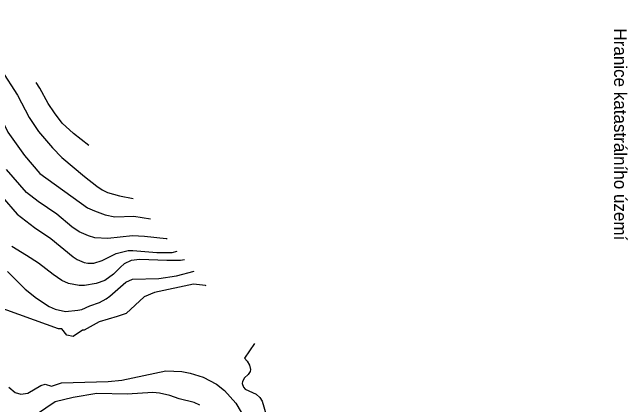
# Model space of a CAD drawing. Extents: x -510989 to -501240, y -1184665 to -1176089.
# Drawn here: x -503447 to -502478, y -1179694 to -1179078 of the extents above; entities that cross this region are included whole.
import ezdxf

# ---------------------------------------------------------------- set-up
doc = ezdxf.new("R2010")
doc.units = 0
for name, color, linetype in [('legenda', 7, 'Continuous'), ('vrstevnice_01', 7, 'Continuous'), ('vrstevnice_02', 7, 'Continuous')]:
    doc.layers.add(name, color=color, linetype=linetype)

msp = doc.modelspace()

# ---------------------------------------------------------------- linework, layer by layer
at = {"layer": 'vrstevnice_01'}
for points in [[(-503486.39, -1179095.11), (-503485, -1179109), (-503479.81, -1179134), (-503477, -1179144), (-503464, -1179168), (-503438.09, -1179208), (-503419.91, -1179243), (-503405.31, -1179265), (-503383.5, -1179291), (-503368.41, -1179306), (-503332.81, -1179336), (-503313.41, -1179351), (-503305, -1179357), (-503296.5, -1179361), (-503278, -1179366), (-503256.27, -1179370.17)], [(-503202.99, -1179433.84), (-503204.31, -1179434), (-503238.5, -1179430), (-503257.59, -1179429), (-503296, -1179433), (-503316.41, -1179432), (-503326.5, -1179429), (-503341.09, -1179423), (-503353.09, -1179415), (-503376.5, -1179395), (-503405.69, -1179375), (-503423.91, -1179361), (-503455.41, -1179325)], [(-503175.66, -1179466.51), (-503181.81, -1179468), (-503203.19, -1179468), (-503245.81, -1179466), (-503259.69, -1179468), (-503270.5, -1179473), (-503276.31, -1179478), (-503287.19, -1179489), (-503301.19, -1179499), (-503314.69, -1179504), (-503332.69, -1179507), (-503341.19, -1179507), (-503358.19, -1179504), (-503368.41, -1179499), (-503382.31, -1179490), (-503405.5, -1179472), (-503424, -1179460), (-503447, -1179446)], [(-503141.45, -1179507.4), (-503142.81, -1179507), (-503161.31, -1179505), (-503222.59, -1179518), (-503238.91, -1179525), (-503267.19, -1179551), (-503281.31, -1179556), (-503310.09, -1179564), (-503333.41, -1179577), (-503336, -1179577), (-503350.69, -1179587), (-503360.81, -1179585), (-503368.69, -1179575), (-503373.81, -1179575), (-503474.69, -1179539)], [(-503451.81, -1179667), (-503441.91, -1179675), (-503433.19, -1179678), (-503421.91, -1179676), (-503401.69, -1179664), (-503394.91, -1179662), (-503385.09, -1179665), (-503369.09, -1179660), (-503295.81, -1179658), (-503274.31, -1179656), (-503205.19, -1179641), (-503179.81, -1179642), (-503166.81, -1179645), (-503146.09, -1179651), (-503125.31, -1179662), (-503112.81, -1179672), (-503094.91, -1179692), (-503073, -1179729)]]:
    msp.add_lwpolyline(points, dxfattribs=at)
at = {"layer": 'vrstevnice_02'}
for points in [[(-503614.85, -1178941.57), (-503613, -1178945), (-503593.81, -1178994), (-503582, -1179017), (-503542.59, -1179072), (-503531.5, -1179093), (-503518.59, -1179134), (-503506.19, -1179164), (-503481.41, -1179207), (-503468.81, -1179233), (-503467.09, -1179239), (-503453.31, -1179266), (-503427.41, -1179303), (-503403.09, -1179331), (-503328.31, -1179385), (-503317, -1179390), (-503300.5, -1179396), (-503285, -1179399), (-503255.09, -1179398), (-503229.27, -1179402.43)], [(-503325.87, -1179286.97), (-503350, -1179268), (-503368.09, -1179252), (-503379.91, -1179236), (-503390.09, -1179221), (-503403.09, -1179197), (-503408.77, -1179187.89)], [(-503462.59, -1179368), (-503438.81, -1179395), (-503411.41, -1179416), (-503386, -1179433), (-503350.59, -1179462), (-503344.31, -1179466), (-503333.41, -1179471), (-503327.5, -1179472), (-503318, -1179472), (-503305.31, -1179468), (-503282.91, -1179457), (-503264.41, -1179452), (-503256.81, -1179452), (-503219.09, -1179455), (-503194.81, -1179455), (-503186.88, -1179453.1)], [(-503454.31, -1179485), (-503426.09, -1179513), (-503408.59, -1179527), (-503388.59, -1179540), (-503379.09, -1179544), (-503362.59, -1179548), (-503343.59, -1179546), (-503337.31, -1179545), (-503324.59, -1179539), (-503309.19, -1179534), (-503299, -1179528), (-503292.81, -1179524), (-503267.81, -1179502), (-503257.19, -1179497), (-503215.81, -1179496), (-503188, -1179492), (-503160.56, -1179484.56)], [(-503065.46, -1179598.22), (-503081.41, -1179621), (-503076.81, -1179626), (-503073.09, -1179632), (-503071.91, -1179639), (-503072.5, -1179642), (-503075.59, -1179647), (-503081.41, -1179652), (-503084.5, -1179658), (-503084.81, -1179661), (-503082.91, -1179667), (-503080.09, -1179670), (-503062.69, -1179678), (-503057.31, -1179683), (-503053.59, -1179689), (-503043.5, -1179723), (-503029.31, -1179747), (-503019.41, -1179770), (-503008, -1179815), (-503002.5, -1179840), (-502997.19, -1179855), (-502985.69, -1179873), (-502972.56, -1179889.95)], [(-503151.41, -1179695), (-503160.19, -1179691), (-503183.91, -1179685), (-503198.59, -1179680), (-503215, -1179676), (-503225.5, -1179675), (-503265.59, -1179678), (-503313.59, -1179677), (-503350.91, -1179683), (-503378.81, -1179690), (-503408.31, -1179710)]]:
    msp.add_lwpolyline(points, dxfattribs=at)

# ---------------------------------------------------------------- texts
at = {"layer": 'legenda'}
msp.add_text('Hranice katastrálního území', height=20, rotation=270, dxfattribs=at).set_placement((-502499.72, -1179103.11))

doc.saveas('drawing.dxf')
